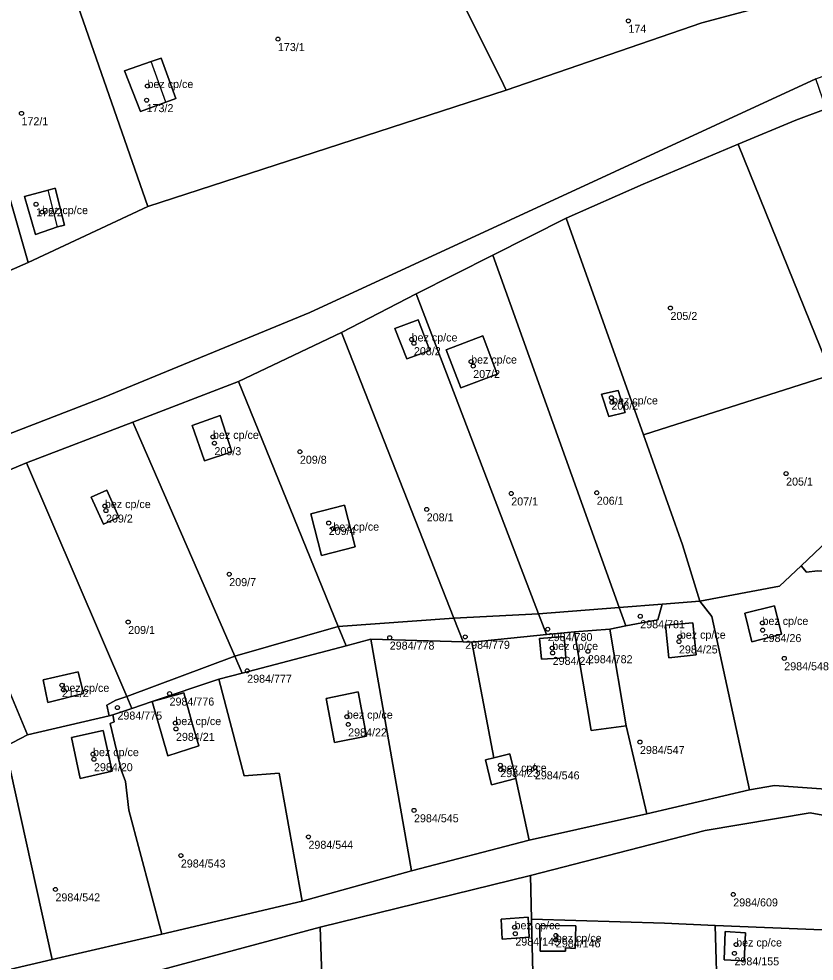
# Model space of a CAD drawing. Extents: x -878211 to -870363, y -1058464 to -1052522.
# Drawn here: x -873796.9 to -873697.6, y -1056011.6 to -1055893.9 of the extents above; entities that cross this region are included whole.
import ezdxf

# ---------------------------------------------------------------- set-up
doc = ezdxf.new("R2010")
doc.units = 0
for name, color, linetype in [('Vrstva 50', 7, 'Continuous'), ('Vrstva 51', 7, 'Continuous'), ('Vrstva 52', 7, 'Continuous')]:
    doc.layers.add(name, color=color, linetype=linetype)

msp = doc.modelspace()

# ---------------------------------------------------------------- linework, layer by layer
at = {"layer": 'Vrstva 50'}
for centre in [(-873720.76, -1055894.14994), (-873764.52, -1055896.42994), (-873780.81, -1055902.28994), (-873780.92, -1055904.05994), (-873796.54, -1055905.69994), (-873794.72, -1055917.05994), (-873793.96, -1055918.03994), (-873715.51, -1055930.01994), (-873747.83, -1055933.94994), (-873747.54, -1055934.41994), (-873740.4, -1055936.70994), (-873740.14, -1055937.26994), (-873722.89, -1055941.22994), (-873722.8, -1055941.80994), (-873772.63, -1055946.11994), (-873772.45, -1055946.90994), (-873761.78, -1055947.97994), (-873701.07, -1055950.70994), (-873735.39, -1055953.18994), (-873724.71, -1055953.09994), (-873786.13, -1055954.75994), (-873785.99, -1055955.32994), (-873745.94, -1055955.17994), (-873758.18, -1055956.87994), (-873757.61, -1055957.57994), (-873770.6, -1055963.26994), (-873719.28, -1055968.52994), (-873783.22, -1055969.24994), (-873704.02, -1055969.35994), (-873730.83, -1055970.13994), (-873704, -1055970.25994), (-873750.56, -1055971.19994), (-873741.14, -1055971.09994), (-873714.45, -1055971.67994), (-873714.34, -1055971.07994), (-873730.27, -1055972.48994), (-873730.22, -1055973.10994), (-873725.82, -1055972.89994), (-873701.3, -1055973.77994), (-873768.36, -1055975.33994), (-873791.49, -1055977.13994), (-873791.3, -1055977.71994), (-873778.05, -1055978.18994), (-873784.56, -1055979.93994), (-873755.91, -1055981.06994), (-873777.33, -1055981.86994), (-873777.25, -1055982.59994), (-873755.75, -1055982.03994), (-873719.32, -1055984.23994), (-873787.61, -1055985.74994), (-873787.49, -1055986.38994), (-873736.76, -1055987.12994), (-873732.44, -1055987.40994), (-873736.69, -1055987.69994), (-873747.53, -1055992.76994), (-873760.71, -1055996.07994), (-873776.64, -1055998.41994), (-873792.3, -1056002.64994), (-873707.67, -1056003.27994), (-873734.98, -1056007.37994), (-873734.88, -1056008.17994), (-873729.82, -1056008.39994), (-873729.83, -1056008.96994), (-873707.31, -1056009.52994), (-873707.52, -1056010.63994)]:
    msp.add_circle(centre, 0.25, dxfattribs=at)
at = {"layer": 'Vrstva 51'}
for points in [[(-873790.75, -1055888.59), (-873780.76, -1055917.35), (-873736.01, -1055902.8), (-873736.35, -1055902.11), (-873741.58, -1055891.51), (-873748.33, -1055877.83), (-873750.42, -1055875.41)], [(-873702.98, -1055880.67), (-873731.03, -1055888.31), (-873741.58, -1055891.51), (-873736.35, -1055902.11), (-873736.01, -1055902.8), (-873711.6, -1055894.4), (-873702.52, -1055891.99), (-873700.03, -1055890.78), (-873700.51, -1055889.34)], [(-873804.65, -1055893.13), (-873795.69, -1055924.33), (-873780.76, -1055917.35), (-873790.75, -1055888.59)], [(-873795.69, -1055924.33), (-873804.65, -1055893.13), (-873817.9, -1055898.18), (-873810.37, -1055930.73)], [(-873779.1, -1055898.8), (-873777.26, -1055903.84), (-873778.53, -1055904.32), (-873781.68, -1055905.49), (-873783.66, -1055900.39), (-873780.33, -1055899.24)], [(-873779.1, -1055898.8), (-873780.33, -1055899.24), (-873783.66, -1055900.39), (-873781.68, -1055905.49), (-873778.53, -1055904.32), (-873777.26, -1055903.84)], [(-873699.2, -1055962.23), (-873688.38, -1055951.93), (-873682.94, -1055946.41), (-873689.62, -1055925.43), (-873696.07, -1055905.14), (-873699.85, -1055906.54), (-873707.05, -1055909.57), (-873707.01, -1055909.68), (-873695.4, -1055938.37), (-873718.74, -1055945.82), (-873718.89, -1055945.87), (-873713.99, -1055959.61), (-873711.85, -1055966.63), (-873701.88, -1055964.78)], [(-873707.05, -1055909.57), (-873718.92, -1055914.56), (-873728.53, -1055918.79), (-873718.89, -1055945.87), (-873718.74, -1055945.82), (-873695.4, -1055938.37), (-873707.01, -1055909.68)], [(-873791.17, -1055919.66), (-873792.06, -1055919.88), (-873794.8, -1055920.82), (-873796.15, -1055916.09), (-873793.23, -1055915.29), (-873792.32, -1055915.04)], [(-873791.17, -1055919.66), (-873792.32, -1055915.04), (-873793.23, -1055915.29), (-873796.15, -1055916.09), (-873794.8, -1055920.82), (-873792.06, -1055919.88)], [(-873716.54, -1055967.01), (-873711.85, -1055966.63), (-873713.99, -1055959.61), (-873718.89, -1055945.87), (-873728.53, -1055918.79), (-873737.69, -1055923.43), (-873721.91, -1055967.44)], [(-873721.91, -1055967.44), (-873737.69, -1055923.43), (-873747.25, -1055928.25), (-873731.97, -1055968.2)], [(-873756.58, -1055933.08), (-873742.55, -1055968.75), (-873731.97, -1055968.2), (-873747.25, -1055928.25)], [(-873749.91, -1055932.58), (-873747, -1055931.5), (-873745.57, -1055935.32), (-873748.42, -1055936.38)], [(-873749.91, -1055932.58), (-873748.42, -1055936.38), (-873745.57, -1055935.32), (-873747, -1055931.5)], [(-873742.55, -1055968.75), (-873756.58, -1055933.08), (-873769.44, -1055939.2), (-873756.99, -1055969.81)], [(-873743.5, -1055935.25), (-873738.94, -1055933.49), (-873737.14, -1055938.27), (-873741.69, -1055939.99)], [(-873743.5, -1055935.25), (-873741.69, -1055939.99), (-873737.14, -1055938.27), (-873738.94, -1055933.49)], [(-873756.99, -1055969.81), (-873769.44, -1055939.2), (-873782.63, -1055944.27), (-873769.91, -1055973.5)], [(-873722.02, -1055940.31), (-873721.15, -1055943.07), (-873723.22, -1055943.57), (-873724.1, -1055940.76)], [(-873722.02, -1055940.31), (-873724.1, -1055940.76), (-873723.22, -1055943.57), (-873721.15, -1055943.07)], [(-873773.69, -1055949.1), (-873770.26, -1055947.97), (-873771.72, -1055943.45), (-873775.22, -1055944.7)], [(-873773.69, -1055949.1), (-873775.22, -1055944.7), (-873771.72, -1055943.45), (-873770.26, -1055947.97)], [(-873769.91, -1055973.5), (-873782.63, -1055944.27), (-873795.91, -1055949.34), (-873783.39, -1055978.56)], [(-873679, -1055952.17), (-873682.47, -1055952.88), (-873682.94, -1055946.41), (-873688.38, -1055951.93), (-873699.2, -1055962.23), (-873698.54, -1055963.03), (-873697.15, -1055962.83), (-873695.07, -1055962.94), (-873695.19, -1055962.21), (-873691.57, -1055962.06), (-873691.26, -1055964.15), (-873690.57, -1055971.58), (-873689.57, -1055979.36), (-873673.63, -1055977.85), (-873658.75, -1055976.13), (-873658.71, -1055974.6), (-873673.79, -1055976.09)], [(-873783.39, -1055978.56), (-873795.91, -1055949.34), (-873807.9, -1055954.35), (-873795.78, -1055983.35), (-873785.58, -1055980.96), (-873785.9, -1055979.62), (-873784.74, -1055979.02)], [(-873785.89, -1055952.77), (-873787.86, -1055953.64), (-873786.29, -1055957.03), (-873784.38, -1055956.16)], [(-873785.89, -1055952.77), (-873784.38, -1055956.16), (-873786.29, -1055957.03), (-873787.86, -1055953.64)], [(-873798.57, -1055984.79), (-873795.78, -1055983.35), (-873807.9, -1055954.35), (-873819.93, -1055959.45), (-873809.33, -1055984.96), (-873807.48, -1055989.4), (-873800.98, -1055986.04)], [(-873754.87, -1055959.87), (-873756.19, -1055954.64), (-873760.41, -1055955.72), (-873759.09, -1055960.94)], [(-873754.87, -1055959.87), (-873759.09, -1055960.94), (-873760.41, -1055955.72), (-873756.19, -1055954.64)], [(-873695.19, -1055962.21), (-873695.07, -1055962.94), (-873697.15, -1055962.83), (-873698.54, -1055963.03), (-873699.2, -1055962.23), (-873701.88, -1055964.78), (-873711.85, -1055966.63), (-873710.36, -1055968.56), (-873705.66, -1055990.2), (-873702.51, -1055989.67), (-873688.52, -1055990.68), (-873689.57, -1055979.36), (-873690.57, -1055971.58), (-873691.26, -1055964.15), (-873691.57, -1055962.06)], [(-873717.09, -1055968.99), (-873721.08, -1055969.74), (-873723.09, -1055970.12), (-873721.02, -1055982.2), (-873718.47, -1055993.21), (-873705.66, -1055990.2), (-873710.36, -1055968.56), (-873711.85, -1055966.63), (-873716.54, -1055967.01)], [(-873716.54, -1055967.01), (-873721.91, -1055967.44), (-873721.08, -1055969.74), (-873717.09, -1055968.99)], [(-873701.64, -1055970.78), (-873702.51, -1055967.22), (-873706.22, -1055968.13), (-873705.34, -1055971.71)], [(-873701.64, -1055970.78), (-873705.34, -1055971.71), (-873706.22, -1055968.13), (-873702.51, -1055967.22)], [(-873731.97, -1055968.2), (-873742.55, -1055968.75), (-873741.39, -1055971.71), (-873740.31, -1055971.74), (-873730.97, -1055970.82)], [(-873721.91, -1055967.44), (-873731.97, -1055968.2), (-873730.97, -1055970.82), (-873727.5, -1055970.48), (-873723.09, -1055970.12), (-873721.08, -1055969.74)], [(-873741.39, -1055971.71), (-873742.55, -1055968.75), (-873756.99, -1055969.81), (-873756.02, -1055972.2), (-873752.92, -1055971.38)], [(-873715.72, -1055973.73), (-873712.32, -1055973.35), (-873712.71, -1055969.35), (-873716.12, -1055969.62)], [(-873715.72, -1055973.73), (-873716.12, -1055969.62), (-873712.71, -1055969.35), (-873712.32, -1055973.35)], [(-873756.02, -1055972.2), (-873756.99, -1055969.81), (-873769.91, -1055973.5), (-873768.98, -1055975.63)], [(-873721.02, -1055982.2), (-873725.39, -1055982.8), (-873727.5, -1055970.48), (-873730.97, -1055970.82), (-873740.31, -1055971.74), (-873737.56, -1055986.19), (-873735.56, -1055985.69), (-873734.81, -1055988.8), (-873733.14, -1055996.5), (-873718.47, -1055993.21)], [(-873723.09, -1055970.12), (-873727.5, -1055970.48), (-873725.39, -1055982.8), (-873721.02, -1055982.2)], [(-873747.86, -1056000.31), (-873752.92, -1055971.38), (-873756.02, -1055972.2), (-873768.98, -1055975.63), (-873771.89, -1055976.4), (-873768.73, -1055988.47), (-873764.38, -1055988.12), (-873761.51, -1056004.1)], [(-873733.14, -1055996.5), (-873734.81, -1055988.8), (-873737.84, -1055989.57), (-873738.62, -1055986.45), (-873737.56, -1055986.19), (-873740.31, -1055971.74), (-873741.39, -1055971.71), (-873752.92, -1055971.38), (-873747.86, -1056000.31)], [(-873728.59, -1055973.71), (-873728.78, -1055971.07), (-873731.88, -1055971.3), (-873731.63, -1055973.89)], [(-873728.59, -1055973.71), (-873731.63, -1055973.89), (-873731.88, -1055971.3), (-873728.78, -1055971.07)], [(-873768.98, -1055975.63), (-873769.91, -1055973.5), (-873783.39, -1055978.56), (-873782.75, -1055980.05), (-873780.21, -1055979.19), (-873771.89, -1055976.4)], [(-873793.26, -1055979.29), (-873788.78, -1055978.18), (-873789.45, -1055975.47), (-873793.84, -1055976.45)], [(-873793.26, -1055979.29), (-873793.84, -1055976.45), (-873789.45, -1055975.47), (-873788.78, -1055978.18)], [(-873782.75, -1055980.05), (-873785.13, -1055980.85), (-873784.96, -1055981.73), (-873785.46, -1055981.91), (-873784.09, -1055987.69), (-873783.54, -1055989.16), (-873783.13, -1055992.75), (-873779.01, -1056008.25), (-873761.51, -1056004.1), (-873764.38, -1055988.12), (-873768.73, -1055988.47), (-873771.89, -1055976.4), (-873780.21, -1055979.19)], [(-873782.75, -1055980.05), (-873783.39, -1055978.56), (-873784.74, -1055979.02), (-873785.9, -1055979.62), (-873785.58, -1055980.96), (-873785.13, -1055980.85)], [(-873776.26, -1055978.09), (-873780.21, -1055979.19), (-873778.28, -1055985.95), (-873774.39, -1055984.69), (-873775.18, -1055982.04)], [(-873776.26, -1055978.09), (-873775.18, -1055982.04), (-873774.39, -1055984.69), (-873778.28, -1055985.95), (-873780.21, -1055979.19)], [(-873753.47, -1055983.51), (-873754.51, -1055977.98), (-873758.51, -1055978.81), (-873757.46, -1055984.31)], [(-873753.47, -1055983.51), (-873757.46, -1055984.31), (-873758.51, -1055978.81), (-873754.51, -1055977.98)], [(-873785.46, -1055981.91), (-873784.96, -1055981.73), (-873785.13, -1055980.85), (-873785.58, -1055980.96), (-873795.78, -1055983.35), (-873798.57, -1055984.79), (-873792.71, -1056011.41), (-873779.01, -1056008.25), (-873783.13, -1055992.75), (-873783.54, -1055989.16), (-873784.09, -1055987.69)], [(-873786.36, -1055982.8), (-873790.31, -1055983.66), (-873789.2, -1055988.8), (-873785.22, -1055987.87)], [(-873786.36, -1055982.8), (-873785.22, -1055987.87), (-873789.2, -1055988.8), (-873790.31, -1055983.66)], [(-873792.71, -1056011.41), (-873798.57, -1055984.79), (-873800.98, -1055986.04), (-873807.48, -1055989.4), (-873813.65, -1055991.96), (-873808.03, -1056014.98)], [(-873737.56, -1055986.19), (-873738.62, -1055986.45), (-873737.84, -1055989.57), (-873734.81, -1055988.8), (-873735.56, -1055985.69)], [(-873812.94, -1056036.45), (-873835.11, -1056042.56), (-873838.17, -1056027.93), (-873817.05, -1056022.05), (-873787.48, -1056014.95), (-873759.26, -1056007.36), (-873732.99, -1056000.9), (-873711.17, -1055995.29), (-873698.05, -1055993.07), (-873689.71, -1055994.64), (-873688.16, -1055994.93), (-873659.3, -1055996.29), (-873659.62, -1056010.26), (-873659.97, -1056025.86), (-873685.76, -1056024.95), (-873709.48, -1056023.9), (-873732.44, -1056023.07), (-873758.65, -1056024.4), (-873786.35, -1056030.54)], [(-873689.86, -1055996.14), (-873689.71, -1055994.64), (-873698.05, -1055993.07), (-873711.17, -1055995.29), (-873732.99, -1056000.9), (-873732.85, -1056006.37), (-873716.25, -1056006.87), (-873709.91, -1056007.14), (-873696.55, -1056007.7), (-873688.66, -1056007.8), (-873688.36, -1055996.58)], [(-873732.85, -1056006.37), (-873732.99, -1056000.9), (-873759.26, -1056007.36), (-873758.65, -1056024.4), (-873732.44, -1056023.07)], [(-873736.64, -1056006.36), (-873736.52, -1056008.87), (-873733.14, -1056008.61), (-873733.26, -1056006.12)], [(-873736.64, -1056006.36), (-873733.26, -1056006.12), (-873733.14, -1056008.61), (-873736.52, -1056008.87)], [(-873732.85, -1056006.37), (-873732.44, -1056023.07), (-873709.48, -1056023.9), (-873709.65, -1056017.22), (-873709.91, -1056007.14), (-873716.25, -1056006.87)], [(-873728.63, -1056009.95), (-873727.41, -1056010.03), (-873727.31, -1056007.2), (-873731.8, -1056007.17), (-873731.77, -1056010.36), (-873728.62, -1056010.38)], [(-873728.63, -1056009.95), (-873728.62, -1056010.38), (-873731.77, -1056010.36), (-873731.8, -1056007.17), (-873727.31, -1056007.2), (-873727.41, -1056010.03)], [(-873696.55, -1056007.7), (-873709.91, -1056007.14), (-873709.65, -1056017.22), (-873709.48, -1056023.9), (-873685.76, -1056024.95), (-873685.52, -1056009.32), (-873685.5, -1056007.89), (-873688.66, -1056007.8)], [(-873787.48, -1056014.95), (-873786.35, -1056030.54), (-873758.65, -1056024.4), (-873759.26, -1056007.36)], [(-873706.3, -1056011.56), (-873706.12, -1056008.05), (-873708.68, -1056007.9), (-873708.79, -1056011.44)], [(-873706.3, -1056011.56), (-873708.79, -1056011.44), (-873708.68, -1056007.9), (-873706.12, -1056008.05)]]:
    msp.add_lwpolyline(points, close=True, dxfattribs=at)
for points in [[(-873896.15, -1055987.86), (-873830.39, -1055958.21), (-873786.22, -1055941.14), (-873760.54, -1055930.57), (-873697.35, -1055901.4), (-873679.05, -1055894.69), (-873665.65, -1055889.77)], [(-873702.52, -1055891.99), (-873711.6, -1055894.4), (-873736.01, -1055902.8), (-873780.76, -1055917.35), (-873795.69, -1055924.33), (-873810.37, -1055930.73), (-873829.86, -1055939.17), (-873843.62, -1055945.69), (-873853.29, -1055950.46), (-873861.14, -1055952.94), (-873865.37, -1055954.75)], [(-873872.55, -1055982.17), (-873859.95, -1055976.8), (-873844.98, -1055970.41), (-873832.07, -1055964.78), (-873819.93, -1055959.45), (-873807.9, -1055954.35), (-873795.91, -1055949.34), (-873782.63, -1055944.27), (-873769.44, -1055939.2), (-873756.58, -1055933.08), (-873747.25, -1055928.25), (-873737.69, -1055923.43), (-873728.53, -1055918.79), (-873718.92, -1055914.56), (-873707.05, -1055909.57), (-873699.85, -1055906.54), (-873696.07, -1055905.14), (-873697.35, -1055901.4), (-873760.54, -1055930.57), (-873786.22, -1055941.14), (-873830.39, -1055958.21), (-873896.15, -1055987.86)], [(-873688.52, -1055990.68), (-873702.51, -1055989.67), (-873705.66, -1055990.2), (-873718.47, -1055993.21), (-873733.14, -1055996.5), (-873747.86, -1056000.31), (-873761.51, -1056004.1), (-873779.01, -1056008.25), (-873792.71, -1056011.41), (-873808.03, -1056014.98), (-873825.77, -1056019.2), (-873844.18, -1056023.97), (-873859.93, -1056027.19), (-873878.04, -1056031.39)]]:
    msp.add_lwpolyline(points, dxfattribs=at)
at = {"layer": 'Vrstva 52'}
for points in [[(-873780.33, -1055899.24), (-873783.66, -1055900.39), (-873781.68, -1055905.49), (-873778.53, -1055904.32)], [(-873793.23, -1055915.29), (-873796.15, -1055916.09), (-873794.8, -1055920.82), (-873792.06, -1055919.88)], [(-873749.91, -1055932.58), (-873748.42, -1055936.38), (-873745.57, -1055935.32), (-873747, -1055931.5)], [(-873741.69, -1055939.99), (-873737.14, -1055938.27), (-873738.94, -1055933.49), (-873743.5, -1055935.25)], [(-873722.02, -1055940.31), (-873724.1, -1055940.76), (-873723.22, -1055943.57), (-873721.15, -1055943.07)], [(-873775.22, -1055944.7), (-873773.69, -1055949.1), (-873770.26, -1055947.97), (-873771.72, -1055943.45)], [(-873787.86, -1055953.64), (-873786.29, -1055957.03), (-873784.38, -1055956.16), (-873785.89, -1055952.77)], [(-873760.41, -1055955.72), (-873759.09, -1055960.94), (-873754.87, -1055959.87), (-873756.19, -1055954.64)], [(-873706.22, -1055968.13), (-873705.34, -1055971.71), (-873701.64, -1055970.78), (-873702.51, -1055967.22)], [(-873712.32, -1055973.35), (-873712.71, -1055969.35), (-873716.12, -1055969.62), (-873715.72, -1055973.73)], [(-873728.78, -1055971.07), (-873731.88, -1055971.3), (-873731.63, -1055973.89), (-873728.59, -1055973.71)], [(-873789.45, -1055975.47), (-873793.84, -1055976.45), (-873793.26, -1055979.29), (-873788.78, -1055978.18)], [(-873780.21, -1055979.19), (-873778.28, -1055985.95), (-873774.39, -1055984.69), (-873775.18, -1055982.04), (-873776.26, -1055978.09)], [(-873758.51, -1055978.81), (-873757.46, -1055984.31), (-873753.47, -1055983.51), (-873754.51, -1055977.98)], [(-873790.31, -1055983.66), (-873789.2, -1055988.8), (-873785.22, -1055987.87), (-873786.36, -1055982.8)], [(-873735.56, -1055985.69), (-873737.56, -1055986.19), (-873738.62, -1055986.45), (-873737.84, -1055989.57), (-873734.81, -1055988.8)], [(-873733.26, -1056006.12), (-873736.64, -1056006.36), (-873736.52, -1056008.87), (-873733.14, -1056008.61)], [(-873731.8, -1056007.17), (-873731.77, -1056010.36), (-873728.62, -1056010.38), (-873728.63, -1056009.95), (-873727.41, -1056010.03), (-873727.31, -1056007.2)], [(-873708.79, -1056011.44), (-873706.3, -1056011.56), (-873706.12, -1056008.05), (-873708.68, -1056007.9)]]:
    msp.add_lwpolyline(points, close=True, dxfattribs=at)

# ---------------------------------------------------------------- texts
at = {"layer": 'Vrstva 50'}
for s, p in [('174', (-873720.76, -1055895.639)), ('173/1', (-873764.52, -1055897.919)), ('bez cp/ce', (-873780.81, -1055902.54)), ('173/2', (-873780.92, -1055905.549)), ('172/1', (-873796.54, -1055907.189)), ('172/2', (-873794.72, -1055918.549)), ('bez cp/ce', (-873793.96, -1055918.29)), ('205/2', (-873715.51, -1055931.509)), ('bez cp/ce', (-873747.83, -1055934.2)), ('208/2', (-873747.54, -1055935.909)), ('bez cp/ce', (-873740.4, -1055936.96)), ('207/2', (-873740.14, -1055938.759)), ('bez cp/ce', (-873722.8, -1055942.06)), ('206/2', (-873722.89, -1055942.719)), ('bez cp/ce', (-873772.63, -1055946.37)), ('209/3', (-873772.45, -1055948.399)), ('209/8', (-873761.78, -1055949.469)), ('205/1', (-873701.07, -1055952.199)), ('bez cp/ce', (-873786.13, -1055955.01)), ('207/1', (-873735.39, -1055954.679)), ('206/1', (-873724.71, -1055954.589)), ('209/2', (-873785.99, -1055956.819)), ('208/1', (-873745.94, -1055956.669)), ('209/4', (-873758.18, -1055958.369)), ('bez cp/ce', (-873757.61, -1055957.83)), ('209/7', (-873770.6, -1055964.759)), ('2984/781', (-873719.28, -1055970.019)), ('bez cp/ce', (-873704.02, -1055969.61)), ('209/1', (-873783.22, -1055970.739)), ('2984/780', (-873730.83, -1055971.629)), ('bez cp/ce', (-873714.34, -1055971.33)), ('2984/26', (-873704, -1055971.749)), ('2984/778', (-873750.56, -1055972.689)), ('2984/779', (-873741.14, -1055972.589)), ('bez cp/ce', (-873730.27, -1055972.74)), ('2984/25', (-873714.45, -1055973.169)), ('2984/24', (-873730.22, -1055974.599)), ('2984/782', (-873725.82, -1055974.389)), ('2984/548', (-873701.3, -1055975.269)), ('2984/777', (-873768.36, -1055976.829)), ('211/2', (-873791.49, -1055978.629)), ('bez cp/ce', (-873791.3, -1055977.97)), ('2984/776', (-873778.05, -1055979.679)), ('2984/775', (-873784.56, -1055981.429)), ('bez cp/ce', (-873777.33, -1055982.12)), ('bez cp/ce', (-873755.91, -1055981.32)), ('2984/22', (-873755.75, -1055983.529)), ('2984/21', (-873777.25, -1055984.089)), ('2984/547', (-873719.32, -1055985.729)), ('bez cp/ce', (-873787.61, -1055986)), ('2984/20', (-873787.49, -1055987.879)), ('bez cp/ce', (-873736.69, -1055987.95)), ('2984/23', (-873736.76, -1055988.619)), ('2984/546', (-873732.44, -1055988.899)), ('2984/545', (-873747.53, -1055994.259)), ('2984/544', (-873760.71, -1055997.569)), ('2984/543', (-873776.64, -1055999.909)), ('2984/542', (-873792.3, -1056004.139)), ('2984/609', (-873707.67, -1056004.769)), ('bez cp/ce', (-873734.98, -1056007.629)), ('bez cp/ce', (-873729.83, -1056009.22)), ('2984/145', (-873734.88, -1056009.669)), ('2984/146', (-873729.82, -1056009.889)), ('bez cp/ce', (-873707.31, -1056009.78)), ('2984/155', (-873707.52, -1056012.129))]:
    msp.add_text(s, height=0.999996, dxfattribs=at).set_placement(p)

doc.saveas('drawing.dxf')
